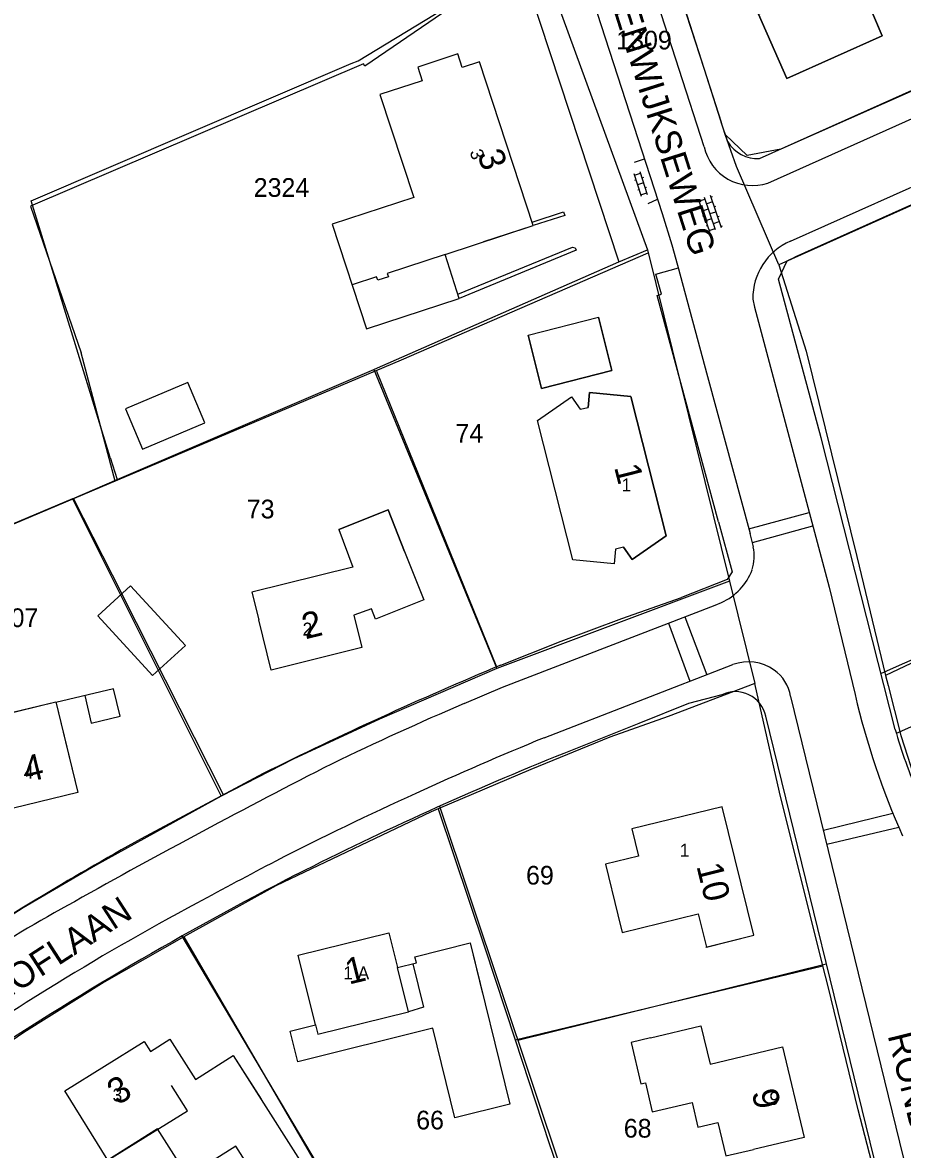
# Model space of a CAD drawing. Extents: x 148816 to 151297, y 399515 to 402500.
# Drawn here: x 149830.3 to 149915.2, y 400624.4 to 400732.9 of the extents above; entities that cross this region are included whole.
import ezdxf

# ---------------------------------------------------------------- set-up
doc = ezdxf.new("R2010")
doc.units = 0
for name, color, linetype in [('B01 Hoofdgebouw  [D] Norm', 7, 'Continuous'), ('B01 Hoofdgebouw  [T] Norm', 7, 'Continuous'), ('B01 Hoofdgebouw secundair [T] Gem', 7, 'Continuous'), ('B01 hoofgebouw', 7, 'Continuous'), ('B02 Bijgebouw  [T] Norm', 7, 'Continuous'), ('G01 perceelsgrens', 7, 'Continuous'), ('G02 sectiegrens', 7, 'Continuous'), ('S02 Open verharding  Norm', 7, 'Continuous'), ('T01 Muur  [T] Norm', 7, 'Continuous'), ('T04 Haag heg  [D] Gem', 7, 'Continuous'), ('T04 Haag heg  [T] Norm', 7, 'Continuous'), ('V00 Kant verharding algemeen  [T] Norm', 7, 'Continuous'), ('V00 Kant verharding algemeen secundair  [T] Gem', 7, 'Continuous'), ('Z01 perceelnummer', 7, 'Continuous'), ('Z02 huisnummer', 7, 'Continuous'), ('Z02 Huisnummer  [Tekst] Norm', 7, 'Continuous'), ('Z06 straatnaam', 7, 'Continuous')]:
    doc.layers.add(name, color=color, linetype=linetype)

msp = doc.modelspace()

# ---------------------------------------------------------------- linework, layer by layer
at = {"layer": 'B01 Hoofdgebouw  [D] Norm'}
for p, q in [((149860.84, 400684.09), (149865.57, 400685.98)), ((149865.57, 400685.98), (149867.17, 400681.97)), ((149860.84, 400684.09), (149862.19, 400680.46)), ((149862.19, 400680.46), (149852.44, 400678.04)), ((149852.44, 400678.04), (149853.1, 400675.39)), ((149839.11, 400668.75), (149833.56, 400667.41)), ((149836.33, 400668.08), (149836.97, 400665.42)), ((149839.76, 400666.09), (149839.11, 400668.75)), ((149836.97, 400665.42), (149839.76, 400666.09)), ((149887.72, 400646.97), (149888.15, 400645.26)), ((149888.15, 400645.26), (149895.45, 400647.07)), ((149895.45, 400647.07), (149896.25, 400643.86)), ((149896.2, 400643.85), (149900.84, 400645)), ((149890.86, 400635.12), (149888.99, 400634.67)), ((149888.99, 400634.67), (149889.93, 400630.68)), ((149889.93, 400630.68), (149890.37, 400630.79)), ((149890.37, 400630.79), (149891.04, 400627.98)), ((149891.04, 400627.98), (149894.88, 400628.89)), ((149894.88, 400628.89), (149895.44, 400626.51)), ((149895.44, 400626.51), (149897.37, 400626.97)), ((149897.37, 400626.97), (149898.14, 400623.73))]:
    msp.add_line(p, q, dxfattribs=at)
at = {"layer": 'B01 Hoofdgebouw  [T] Norm'}
for p, q in [((149913.19, 400731.66), (149908.41, 400742.93)), ((149901.28, 400733.73), (149904.02, 400727.53)), ((149904.02, 400727.53), (149913.19, 400731.66)), ((149879.07, 400702.81), (149885.85, 400704.54)), ((149887.15, 400699.4), (149885.85, 400704.54)), ((149879.07, 400702.81), (149880.37, 400697.68)), ((149880.37, 400697.68), (149887.15, 400699.4)), ((149885, 400697.3), (149884.86, 400695.85)), ((149888.98, 400696.91), (149885, 400697.3)), ((149879.96, 400694.6), (149883.25, 400696.86)), ((149883.25, 400696.86), (149884.08, 400695.67)), ((149892.38, 400683.47), (149888.98, 400696.91)), ((149884.08, 400695.67), (149884.86, 400695.85)), ((149883.37, 400681.16), (149879.96, 400694.6)), ((149889.1, 400681.2), (149892.38, 400683.47)), ((149867.17, 400681.97), (149869.02, 400677.32)), ((149887.49, 400682.21), (149887.35, 400680.77)), ((149888.27, 400682.4), (149887.49, 400682.21)), ((149888.27, 400682.4), (149889.1, 400681.2)), ((149887.35, 400680.77), (149883.37, 400681.16)), ((149869.02, 400677.32), (149864.35, 400675.46)), ((149863.96, 400676.44), (149862.27, 400675.84)), ((149862.27, 400675.84), (149863.04, 400672.71)), ((149864.35, 400675.46), (149863.96, 400676.44)), ((149854.3, 400670.54), (149853.1, 400675.39)), ((149863.04, 400672.71), (149854.3, 400670.54)), ((149834.48, 400663.62), (149835.66, 400658.76)), ((149897.78, 400657.38), (149889.07, 400655.24)), ((149900.84, 400645), (149897.78, 400657.38)), ((149889.07, 400655.24), (149889.71, 400652.61)), ((149889.71, 400652.61), (149886.53, 400651.83)), ((149886.53, 400651.83), (149887.72, 400646.97)), ((149896.25, 400643.86), (149900.84, 400645)), ((149890.86, 400635.12), (149895.72, 400636.27)), ((149895.72, 400636.27), (149896.6, 400632.58)), ((149896.6, 400632.58), (149903.6, 400634.24)), ((149903.6, 400634.24), (149905.67, 400625.51)), ((149905.67, 400625.51), (149900.8, 400624.36))]:
    msp.add_line(p, q, dxfattribs=at)
msp.add_lwpolyline([(149860.18, 400713.51), (149863.49, 400703.42), (149872.43, 400706.36), (149871.06, 400710.6), (149879.57, 400713.38), (149874.39, 400729.16), (149872.72, 400728.6), (149872.29, 400729.91), (149868.43, 400728.64), (149868.86, 400727.33), (149864.79, 400725.99), (149868.04, 400716.08)], close=True, dxfattribs=at)
for points in [[(149835.66, 400658.76), (149828.13, 400656.93), (149827, 400661.55), (149818.77, 400659.55), (149815.9, 400671.35), (149821.09, 400672.61), (149822.95, 400664.95), (149833.55, 400667.47), (149835.66, 400658.76)], [(149856.92, 400643.07), (149865.66, 400645.23), (149866.49, 400641.88), (149868.31, 400642.33), (149868.16, 400642.93), (149873.47, 400644.25), (149877.31, 400628.73), (149872.02, 400627.42), (149869.88, 400636.05), (149856.88, 400632.81), (149856.15, 400635.77), (149858.58, 400636.37), (149856.92, 400643.07)], [(149842.07, 400634.77), (149842.67, 400633.8), (149844.55, 400634.99), (149847.01, 400631.11), (149850.65, 400633.41), (149859.34, 400619.72), (149855.58, 400617.33), (149850.91, 400624.69), (149846.26, 400621.74), (149843.35, 400626.33), (149838.57, 400623.32), (149834.41, 400630.01), (149842.07, 400634.77)]]:
    msp.add_lwpolyline(points, dxfattribs=at)
at = {"layer": 'B01 Hoofdgebouw secundair [T] Gem'}
msp.add_lwpolyline([(149871.06, 400710.6), (149865.49, 400708.77), (149865.6, 400708.44), (149864.57, 400708.1), (149864.46, 400708.44), (149862.1, 400707.66)], dxfattribs=at)
at = {"layer": 'B01 hoofgebouw'}
for points in [[(149913.19, 400731.66), (149904.02, 400727.53), (149901.28, 400733.73), (149901.9, 400733.99), (149899.88, 400740.13), (149908.41, 400742.93), (149913.19, 400731.66)], [(149874.81, 400711.83), (149879.57, 400713.38), (149874.39, 400729.16), (149872.72, 400728.6), (149872.29, 400729.91), (149868.43, 400728.64)], [(149879.07, 400702.81), (149885.85, 400704.54), (149887.15, 400699.4), (149880.37, 400697.68), (149879.07, 400702.81)], [(149888.98, 400696.91), (149892.38, 400683.47), (149889.1, 400681.2), (149888.27, 400682.4), (149887.49, 400682.21), (149887.35, 400680.77), (149883.37, 400681.16), (149879.96, 400694.6), (149883.25, 400696.86), (149884.08, 400695.67), (149884.86, 400695.85), (149885, 400697.3), (149888.98, 400696.91)], [(149867.17, 400681.97), (149865.57, 400685.98), (149860.84, 400684.09), (149862.19, 400680.46), (149852.44, 400678.04), (149853.1, 400675.39)], [(149867.17, 400681.97), (149869.02, 400677.32), (149864.35, 400675.46), (149863.96, 400676.44), (149862.27, 400675.84), (149863.04, 400672.71), (149854.3, 400670.54), (149853.1, 400675.39)], [(149846.04, 400672.92), (149840.76, 400678.67), (149837.6, 400675.77), (149842.88, 400670.03), (149846.04, 400672.92)], [(149822.91, 400664.89), (149833.55, 400667.47), (149834.48, 400663.62)], [(149834.48, 400663.62), (149835.66, 400658.76), (149828.13, 400656.93), (149827, 400661.55)], [(149896.25, 400643.86), (149900.84, 400645), (149897.78, 400657.38), (149889.07, 400655.24), (149889.71, 400652.61), (149886.53, 400651.83), (149887.72, 400646.97)], [(149887.72, 400646.97), (149888.15, 400645.26), (149895.45, 400647.07), (149896.25, 400643.86)], [(149856.92, 400643.07), (149865.66, 400645.23)], [(149865.66, 400645.23), (149866.49, 400641.88), (149868.31, 400642.33), (149868.16, 400642.93), (149873.47, 400644.25), (149874.67, 400639.39)], [(149856.88, 400632.81), (149856.15, 400635.77), (149858.58, 400636.37), (149856.92, 400643.07)], [(149858.58, 400636.37), (149858.8, 400635.47), (149867.54, 400637.62), (149866.49, 400641.88)], [(149867.96, 400642.24), (149868.99, 400638.08), (149867.54, 400637.62)], [(149890.86, 400635.12), (149895.72, 400636.27), (149896.6, 400632.58), (149903.6, 400634.24), (149905.67, 400625.51), (149900.8, 400624.36)], [(149834.41, 400630.01), (149842.07, 400634.77)], [(149842.07, 400634.77), (149842.67, 400633.8), (149844.55, 400634.99), (149847.01, 400631.11), (149850.65, 400633.41), (149853.33, 400629.19)], [(149890.86, 400635.12), (149888.99, 400634.67), (149889.93, 400630.68), (149890.37, 400630.79), (149891.04, 400627.98), (149894.88, 400628.89), (149895.44, 400626.51), (149897.37, 400626.97), (149898.14, 400623.73), (149900.8, 400624.36)], [(149838.57, 400623.32), (149834.41, 400630.01)], [(149838.57, 400623.32), (149846.23, 400628.08), (149844.71, 400630.52)]]:
    msp.add_lwpolyline(points, dxfattribs=at)
at = {"layer": 'B02 Bijgebouw  [T] Norm'}
msp.add_lwpolyline([(149841.89, 400691.83), (149847.91, 400694.37), (149846.27, 400698.26), (149840.25, 400695.71), (149841.89, 400691.83)], dxfattribs=at)
at = {"layer": 'G01 perceelsgrens'}
for points in [[(149898.07, 400722.15), (149896.08, 400728.41), (149891.36, 400742.96)], [(149862.01, 400728.98), (149862.68, 400729.25), (149878.31, 400738.76), (149887.81, 400709.89)], [(149924.5, 400730.16), (149916.47, 400726.51), (149903.43, 400720.73), (149900.17, 400720.12), (149898.07, 400722.15)], [(149838.79, 400691.04), (149831.18, 400715.74), (149862.01, 400728.98)], [(149942.73, 400725.77), (149942.21, 400727.03), (149903.22, 400709.58)], [(149903.22, 400709.58), (149899.15, 400719.07), (149898.07, 400722.15)], [(149890.57, 400711.03), (149898.48, 400679.1)], [(149903.22, 400709.58), (149905.86, 400701.28), (149910.76, 400681.48), (149913.52, 400670.03)], [(149864.19, 400699.5), (149876.06, 400670.7)], [(149838.79, 400691.04), (149839.45, 400688.9)], [(149959, 400690.5), (149958, 400690.05), (149947.28, 400685.31), (149931.3, 400678.38), (149926.76, 400676.29), (149913.52, 400670.03)], [(149835.16, 400687.06), (149849.5, 400658.39)], [(149898.48, 400679.1), (149876.06, 400670.7)], [(149898.48, 400679.1), (149900.91, 400669.24)], [(149876.06, 400670.7), (149864.74, 400665.82), (149856.43, 400661.95), (149849.5, 400658.39)], [(149913.52, 400670.03), (149913.76, 400669.05), (149914.98, 400664.23), (149916.57, 400659.37), (149918.58, 400654.88), (149919.61, 400652.35), (149921.67, 400649.44), (149923.19, 400647.22), (149925.49, 400644.83), (149927.18, 400643.19), (149930.11, 400640.77), (149933.86, 400637.93), (149938, 400634.97), (149951.1, 400625.69), (149967.46, 400614.02), (149970.87, 400618.87)], [(149900.91, 400669.24), (149892.57, 400666.06), (149886.96, 400664.09), (149879.32, 400660.98), (149870.4, 400657.18)], [(149907.49, 400642.05), (149903.3, 400658.77), (149900.91, 400669.24)], [(149849.5, 400658.39), (149837.37, 400651.73), (149830.4, 400647.65), (149822.59, 400642.66), (149820.43, 400641.23)], [(149870.4, 400657.18), (149869.73, 400656.89), (149854.77, 400649.77), (149845.89, 400644.84)], [(149870.4, 400657.18), (149874.91, 400643.78), (149877.82, 400634.92)], [(149845.89, 400644.84), (149844.01, 400643.79), (149838.21, 400640.49), (149830.46, 400635.62), (149823.34, 400630.78)], [(149845.89, 400644.84), (149866.5, 400609.41)], [(149877.82, 400634.92), (149907.49, 400642.05)], [(149914.4, 400615.48), (149913.25, 400619.02), (149910.89, 400628.18), (149907.99, 400640.05), (149907.49, 400642.05)], [(149877.82, 400634.92), (149881.09, 400624.94), (149884.82, 400614.12)]]:
    msp.add_lwpolyline(points, dxfattribs=at)
at = {"layer": 'G02 sectiegrens'}
for points in [[(149765.34, 401000), (149787.78, 400971.01), (149810.53, 400941.6), (149820.73, 400924.46), (149827.53, 400904.01), (149829.68, 400895.82), (149842.74, 400854.83), (149849.64, 400832.6), (149858.09, 400805.15), (149864.67, 400784.59), (149869.8, 400769.37), (149876.05, 400751.52), (149880.58, 400738.4), (149890.57, 400711.03)], [(149887.81, 400709.89), (149890.57, 400711.03)], [(149864.19, 400699.5), (149864.25, 400699.53), (149887.81, 400709.89)], [(149839.45, 400688.9), (149864.19, 400699.5)], [(149835.16, 400687.06), (149839.45, 400688.9)], [(149835.16, 400687.06), (149812.83, 400677.63)]]:
    msp.add_lwpolyline(points, dxfattribs=at)
at = {"layer": 'S02 Open verharding  Norm'}
for p, q in [((149889.27, 400718.39), (149889.98, 400716.2)), ((149889.32, 400718.24), (149889.89, 400718.43)), ((149889.84, 400718.57), (149890.55, 400716.38)), ((149890.18, 400718), (149890.04, 400717.95)), ((149889.47, 400717.77), (149889.33, 400717.72)), ((149890.2, 400717.48), (149889.62, 400717.29)), ((149889.78, 400716.82), (149889.64, 400716.77)), ((149890.49, 400717.05), (149890.35, 400717)), ((149889.93, 400716.34), (149890.5, 400716.52)), ((149896.57, 400712.76), (149895.5, 400715.88)), ((149895.55, 400715.74), (149896.12, 400715.93)), ((149897.14, 400712.95), (149896.07, 400716.08)), ((149896.85, 400715.66), (149896.28, 400715.46)), ((149897.7, 400713.15), (149896.64, 400716.27)), ((149896.68, 400716.13), (149896.83, 400716.18)), ((149895.71, 400715.27), (149895.57, 400715.22)), ((149895.87, 400714.79), (149896.44, 400714.99)), ((149896.6, 400714.52), (149897.17, 400714.71)), ((149897.01, 400715.18), (149897.15, 400715.23)), ((149896.04, 400714.32), (149895.89, 400714.27)), ((149896.2, 400713.85), (149896.77, 400714.04)), ((149896.93, 400713.57), (149897.49, 400713.76)), ((149897.33, 400714.24), (149897.48, 400714.29)), ((149896.36, 400713.37), (149896.22, 400713.33)), ((149896.52, 400712.9), (149897.09, 400713.1)), ((149897.66, 400713.29), (149897.8, 400713.34))]:
    msp.add_line(p, q, dxfattribs=at)
at = {"layer": 'T01 Muur  [T] Norm'}
for points in [[(149879.46, 400713.71), (149882.49, 400714.7), (149882.6, 400714.34), (149879.57, 400713.38)], [(149872.3, 400706.76), (149883.36, 400711.28), (149883.6, 400711.24), (149883.71, 400710.99), (149872.43, 400706.36)]]:
    msp.add_lwpolyline(points, dxfattribs=at)
at = {"layer": 'T04 Haag heg  [D] Gem'}
for p, q in [((149890.61, 400710.72), (149866.85, 400700.39)), ((149864.46, 400699.35), (149876.01, 400670.86)), ((149835.26, 400687.05), (149839.9, 400677.88)), ((149849.7, 400658.53), (149839.9, 400677.88)), ((149926.76, 400676.29), (149913.11, 400670.21)), ((149923.35, 400668.36), (149914.55, 400664.45)), ((149870.54, 400657.44), (149885.07, 400614.01)), ((149845.69, 400644.9), (149866.83, 400609.31)), ((149907.78, 400642.2), (149878.07, 400634.85))]:
    msp.add_line(p, q, dxfattribs=at)
for points in [[(149876.29, 400737.6), (149863.32, 400728.72), (149863.19, 400728.94), (149831.1, 400715.25), (149836, 400701.1)], [(149866.85, 400700.39), (149813.57, 400677.89), (149809.03, 400674.72), (149779.2, 400661.45), (149801.12, 400627.12)]]:
    msp.add_lwpolyline(points, dxfattribs=at)
at = {"layer": 'T04 Haag heg  [T] Norm'}
msp.add_line((149839.27, 400688.74), (149836, 400701.1), dxfattribs=at)
at = {"layer": 'V00 Kant verharding algemeen  [T] Norm'}
for p, q in [((149889.1, 400750), (149897.69, 400723.32)), ((149901.36, 400719.84), (149968.83, 400750)), ((149902.18, 400717.47), (149974.85, 400750)), ((149904.35, 400711.87), (149989.52, 400750)), ((149942.31, 400727.13), (149904.77, 400710.34)), ((149888.1, 400675.52), (149893.86, 400677.54)), ((149897.09, 400676.8), (149897.7, 400677.05)), ((149882.25, 400673.34), (149888.1, 400675.52)), ((149876.44, 400671.03), (149882.25, 400673.34)), ((149880.62, 400664.03), (149898.81, 400671.07)), ((149914.32, 400615.69), (149901.98, 400666.11)), ((149853.53, 400660.58), (149841.78, 400654.29))]:
    msp.add_line(p, q, dxfattribs=at)
for points in [[(149881.13, 400746.98), (149881.82, 400744.74), (149882.16, 400744.89), (149883.77, 400739.91), (149891.98, 400714.55)], [(149896.03, 400720.96), (149888.81, 400743.34)], [(149898.32, 400721.44), (149897.69, 400723.32)], [(149889.33, 400719.48), (149890.28, 400719.79)], [(149890.65, 400715.49), (149891.54, 400715.91)], [(149891.98, 400714.55), (149892.93, 400711.51), (149893.48, 400709.57)], [(149914.44, 400664.83), (149907.31, 400692.91), (149903.2, 400708.21), (149904.05, 400709.98), (149904.77, 400710.34)], [(149897.43, 400684.83), (149891.51, 400706.64), (149891.91, 400706.75), (149891.39, 400708.68), (149893.56, 400709.3)], [(149893.48, 400709.57), (149896.36, 400698.84), (149900.47, 400683.71)], [(149900.73, 400706.28), (149900.88, 400705.5), (149908.1, 400678.52), (149910.59, 400668.18)], [(149897.43, 400684.83), (149898.73, 400680.02), (149898.27, 400679.28), (149893.86, 400677.54)], [(149900.78, 400682.41), (149900.47, 400683.71)], [(149876.61, 400668.9), (149897.09, 400676.8)], [(149872.92, 400667.32), (149876.61, 400668.9)], [(149897.73, 400668.17), (149894.53, 400667.31), (149889.73, 400665.41), (149882.5, 400662.52)], [(149917.07, 400616.12), (149904.38, 400668.01)]]:
    msp.add_lwpolyline(points, dxfattribs=at)
for centre, radius, start, end in [((149901.21, 400723.25), 3.42, 212.0649, 272.4941), ((149900.7, 400722.02), 4.79, 192.7546, 288.0368), ((149906.76, 400706.34), 6.04, 113.5647, 180.539), ((149896.45, 400681.54), 4.41, 342.5799, 11.3561), ((149895.42, 400682.16), 5.59, 294.0607, 339.6753), ((149900.3, 400667.08), 4.26, 54.5462, 110.4446), ((150026.5, 400311.7), 389.4, 112.6664, 116.3721), ((149900.53, 400667.36), 3.9, 9.7066, 54.9195), ((149899.04, 400665.46), 3.01, 12.3851, 115.8194), ((149983.87, 400685.19), 75.23, 193.0696, 204.0125), ((149986.52, 400400.9), 289.63, 113.0931, 115.8626), ((149964.16, 400679.09), 51.72, 196.0034, 203.3738), ((150002.35, 400366.91), 321.09, 112.2779, 114.684), ((150002.77, 400362.74), 323, 111.8605, 116.8808), ((150159.83, 400071.45), 661.79, 116.92316, 119.36204), ((149997.4, 400373.82), 312.75, 114.3882, 117.1358), ((149990.39, 400385.91), 306.78, 118.974, 123.3937), ((150011.38, 400350.15), 340.19, 117.4143, 118.8646), ((150007.24, 400357.94), 329.31, 117.1971, 123.5113), ((149895.76, 400536.96), 126.62, 118.5034, 123.8701), ((149957.21, 400440.55), 234.91, 117.9375, 122.0026), ((149965.6, 400421.77), 255.29, 121.3642, 124.2261)]:
    msp.add_arc(centre, radius, start, end, dxfattribs=at)
at = {"layer": 'V00 Kant verharding algemeen secundair  [T] Gem'}
for p, q in [((149900.35, 400684.15), (149906.17, 400685.74)), ((149900.68, 400682.84), (149906.52, 400684.43))]:
    msp.add_line(p, q, dxfattribs=at)
for points in [[(149894.17, 400675.67), (149896.29, 400670.1)], [(149892.61, 400675.07), (149894.67, 400669.47)], [(149907.53, 400655.13), (149914.22, 400656.75)], [(149914.79, 400655.39), (149907.87, 400653.75)]]:
    msp.add_lwpolyline(points, dxfattribs=at)

# ---------------------------------------------------------------- texts
at = {"layer": 'Z01 perceelnummer'}
for s, p in [('1309', (149887.56, 400730.34)), ('2324', (149852.62, 400716.14)), ('74', (149872.07, 400692.47)), ('73', (149851.95, 400685.16)), ('307', (149827.85, 400674.69)), ('69', (149878.87, 400649.88)), ('66', (149868.28, 400626.29)), ('68', (149888.29, 400625.5))]:
    msp.add_text(s, height=1.8, dxfattribs=at).set_placement(p)
at = {"layer": 'Z02 huisnummer'}
for s, rotation, p in [('3', 288.1813, (149874.15, 400720.27)), ('1', 284.2447, (149887.35, 400690.1)), ('2', 13.939, (149857.61, 400673.5)), ('4', 13.6472, (149830.74, 400659.7)), ('10', 283.8834, (149895.28, 400651.67)), ('1', 13.8834, (149861.79, 400640.23)), ('3', 31.8778, (149839.5, 400628.56)), ('9', 283.3553, (149900.6, 400629.88))]:
    msp.add_text(s, height=2.5, rotation=rotation, dxfattribs=at).set_placement(p)
at = {"layer": 'Z02 Huisnummer  [Tekst] Norm'}
msp.add_text('3', height=1.25, rotation=288.1579, dxfattribs=at).set_placement((149873.42, 400720.49))
for s, p in [('1', (149888.08, 400687.76)), ('2', (149857.33, 400673.87)), ('4', (149830.46, 400660.07)), ('1', (149893.69, 400652.56)), ('1 A', (149861.25, 400640.74)), ('3', (149839.02, 400628.99)), ('9', (149902.32, 400628.66))]:
    msp.add_text(s, height=1.25, dxfattribs=at).set_placement(p)
at = {"layer": 'Z06 straatnaam'}
for s, rotation, p in [('MOLENWIJKSEWEG', 287.5831, (149885.09, 400741.07)), ('LEENHOFLAAN', 32.8798, (149820.51, 400633.45)), ('RONDUUTJE', 283.8278, (149913.71, 400635.35))]:
    msp.add_text(s, height=2.5, rotation=rotation, dxfattribs=at).set_placement(p)

doc.saveas('drawing.dxf')
